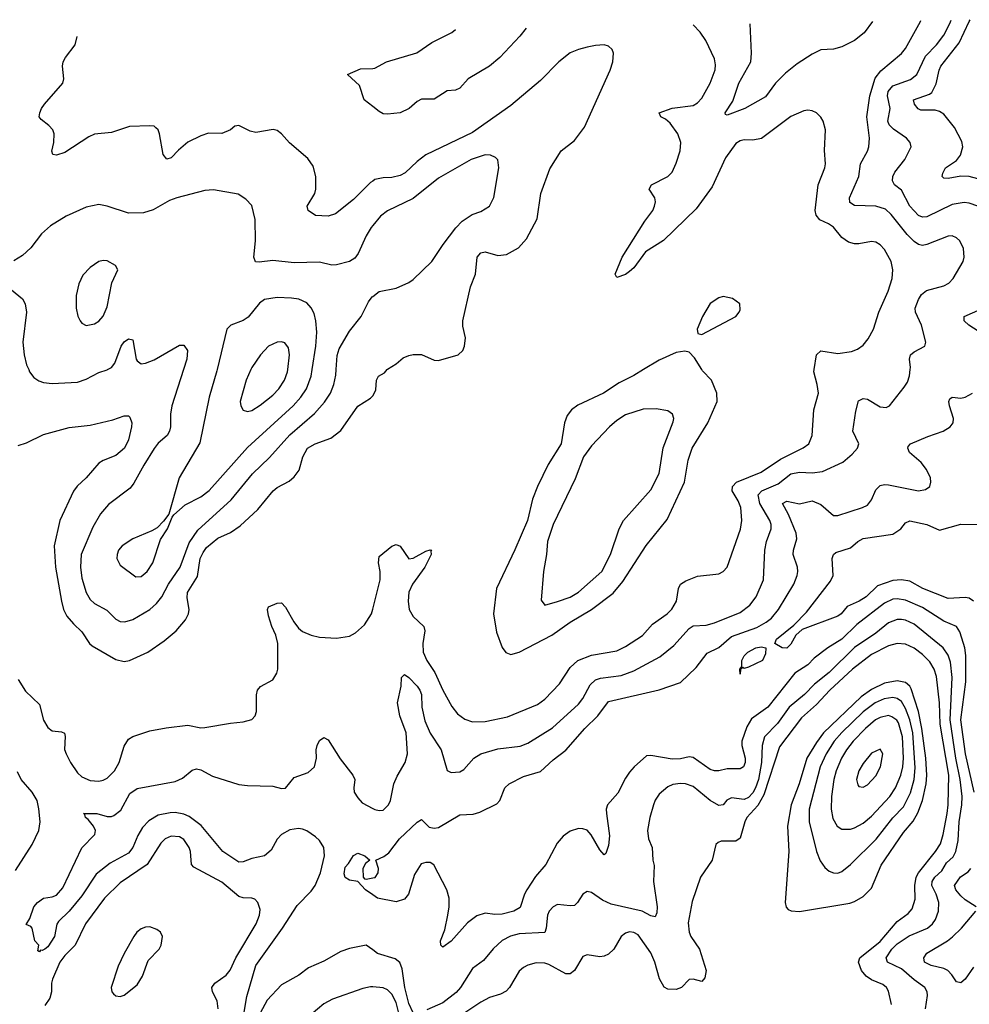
# Model space of a CAD drawing. Header units: inches. Extents: x 1649636 to 1815363, y 506543 to 641975.
# Tile 452 of 656: x 1738337 to 1742810, y 637011 to 641648. Entities that reach past the tile are written whole.
import ezdxf

# ---------------------------------------------------------------- set-up
doc = ezdxf.new("R2010")
doc.units = ezdxf.units.IN
doc.header["$MEASUREMENT"] = 0
for name, color, linetype in [('B7633', 7, 'Continuous'), ('B7634', 7, 'Continuous'), ('B7643', 7, 'Continuous'), ('B7644', 7, 'Continuous')]:
    doc.layers.add(name, color=color, linetype=linetype)

msp = doc.modelspace()

# ---------------------------------------------------------------- linework, layer by layer
at = {"layer": 'B7633', "color": 5}
for points, elevation in [([(1738379.8, 640000), (1738384.2, 639990), (1738403.5, 639963.5), (1738428.1, 639948.1), (1738450, 639939.6), (1738490, 639934.9), (1738610, 639941.3), (1738650, 639955.5), (1738710, 639986), (1738750, 639999.1), (1738751.6, 640000)], 740), ([(1739108.3, 640000), (1739053.7, 639830), (1739047.5, 639790), (1739048.4, 639730), (1739043.5, 639710), (1739031.3, 639690), (1738990, 639653.1), (1738971.2, 639628.8), (1738921.5, 639550), (1738875.2, 639464.8), (1738857.9, 639442.1), (1738755.4, 639364.6), (1738718.7, 639321.3), (1738681.2, 639258.8), (1738626.4, 639130), (1738623.9, 639070), (1738630, 639017.3), (1738651, 638950), (1738670, 638917.7), (1738690, 638899.3), (1738747.9, 638867.9), (1738790, 638824.7), (1738810, 638813.2), (1738832.2, 638812.2), (1738870, 638823.2), (1738950, 638871), (1738981.3, 638898.7), (1739007.5, 638930), (1739038.9, 638990), (1739093.1, 639070), (1739136.1, 639183.9), (1739176.4, 639243.6), (1739332.6, 639387.4), (1739433.3, 639510), (1739514.2, 639585.8), (1739610, 639693.6), (1739726.2, 639793.8), (1739773.1, 639846.9), (1739800.9, 639890), (1739816.3, 639930), (1739826.7, 639973.3), (1739828.5, 640000)], 740), ([(1739267.5, 640000), (1739266.1, 639993.9), (1739230.1, 639869.9), (1739185.4, 639654.6), (1739088.1, 639490), (1739039.9, 639320.1), (1739014.4, 639285.6), (1738984.4, 639255.6), (1738959.6, 639240.4), (1738870, 639202.6), (1738819.3, 639170), (1738803.1, 639150), (1738795.8, 639130), (1738794.9, 639110), (1738810, 639079.1), (1738884.1, 639024.1), (1738910, 639026.5), (1738937.2, 639050), (1738965, 639090), (1739000, 639200), (1739034, 639250), (1739054.9, 639305.1), (1739063.3, 639316.7), (1739116.4, 639363.6), (1739190, 639401.3), (1739230, 639430.9), (1739410, 639633.5), (1739624.7, 639830), (1739660.8, 639870), (1739688.7, 639910), (1739710.4, 639970), (1739715.2, 640000)], 760), ([(1739425.8, 640000), (1739404, 639950), (1739375.8, 639850), (1739379, 639830), (1739390, 639808.4), (1739410, 639802.3), (1739430, 639808.2), (1739470, 639832.3), (1739530, 639879.3), (1739558.6, 639910), (1739584.2, 639950), (1739598.7, 639990), (1739599.8, 640000)], 780), ([(1738330, 639643.2), (1738370, 639655.3), (1738450, 639694.3), (1738570, 639728.3), (1738670, 639738.2), (1738775.9, 639764.1), (1738830, 639783.1), (1738850, 639783), (1738856.7, 639776.7), (1738865.7, 639750), (1738863.6, 639730), (1738849.3, 639670), (1738830.2, 639630), (1738790, 639595.7), (1738730, 639572.8), (1738710, 639559.8), (1738651.1, 639490), (1738608.2, 639451.8), (1738590, 639428.3), (1738525.9, 639290), (1738499.1, 639170), (1738506.1, 639070), (1738533.9, 638910), (1738543.9, 638870), (1738559.2, 638839.3), (1738590, 638802.2), (1738630, 638765.2), (1738666.9, 638710), (1738679.2, 638699.2), (1738790, 638634.2), (1738830, 638625.4), (1738855.1, 638630), (1738940.5, 638670), (1739017.1, 638722.9), (1739075.1, 638770), (1739118.1, 638821.9), (1739132, 638850), (1739135.8, 638870), (1739125.6, 638925.6), (1739127.9, 638950), (1739174.6, 639025.4), (1739188.1, 639110), (1739201, 639139), (1739217.7, 639162.3), (1739270, 639206), (1739330, 639233.6), (1739375.2, 639264.8), (1739459.3, 639340.7), (1739531, 639429), (1739550, 639444.9), (1739605.9, 639474.1), (1739630, 639494.6), (1739654, 639526), (1739670.6, 639590), (1739693.1, 639630), (1739729.7, 639650), (1739802.5, 639677.5), (1739850, 639712.8), (1739930, 639827.6), (1739990, 639865.7), (1740000, 639875.9)], 720), ([(1738330, 638541), (1738365.4, 638485.4), (1738430, 638423.6), (1738448.9, 638348.9), (1738470, 638315.3), (1738490, 638299.5), (1738534.7, 638294.7), (1738548, 638288), (1738551.8, 638271.8), (1738548.9, 638211.1), (1738555.5, 638190), (1738576.2, 638150), (1738610, 638100.9), (1738630, 638081.8), (1738670, 638064.5), (1738710, 638061.8), (1738730, 638067.1), (1738750, 638076.5), (1738784, 638110), (1738805.1, 638150), (1738830, 638227.3), (1738850, 638259.1), (1738870, 638272.4), (1738950, 638298.7), (1739027.1, 638312.9), (1739130, 638325.8), (1739190, 638312.9), (1739210, 638313.8), (1739330, 638335.3), (1739390, 638341.1), (1739430, 638353), (1739447, 638370), (1739453, 638390), (1739452, 638468), (1739457.2, 638490), (1739472, 638508), (1739530, 638539.1), (1739548, 638570), (1739552.7, 638590), (1739552.9, 638710), (1739543.7, 638750), (1739525.4, 638790), (1739510, 638841.2), (1739505.1, 638870), (1739510, 638882.8), (1739550, 638900.4), (1739570, 638901.6), (1739590, 638881.6), (1739628.2, 638811.8), (1739650, 638783.2), (1739670, 638766.4), (1739710, 638750.2), (1739750, 638740.2), (1739830, 638736), (1739890, 638744.2), (1739918.8, 638761.2), (1739961.5, 638798.5), (1739994.4, 638850), (1740000, 638871.7)], 680), ([(1739380.4, 636890), (1739407, 637047), (1739450, 637193.1), (1739575.7, 637370), (1739643.9, 637476.1), (1739710, 637544.5), (1739728.3, 637570), (1739754.6, 637630), (1739773.5, 637710), (1739770.4, 637750), (1739750, 637781.7), (1739730, 637799.9), (1739690, 637828.1), (1739670, 637836.3), (1739650, 637839.1), (1739610, 637832.7), (1739570.3, 637810), (1739550, 637788), (1739522.4, 637737.6), (1739490, 637710.7), (1739430, 637697.3), (1739390, 637682.3), (1739370, 637681.1), (1739293.8, 637730), (1739192.3, 637852.3), (1739135.2, 637895.2), (1739110, 637906.4), (1739070, 637913.6), (1739046.7, 637913.3), (1738990, 637901), (1738945.4, 637874.6), (1738915.7, 637844.3), (1738893.4, 637806.6), (1738870, 637749.8), (1738850, 637722.9), (1738764.2, 637675.8), (1738696.9, 637623.1), (1738630, 637522.3), (1738570, 637449.8), (1738519.5, 637400.5), (1738511.8, 637388.2), (1738502, 637330), (1738470, 637282), (1738456.3, 637270), (1738443.7, 637263.7), (1738434.8, 637265.2), (1738430, 637258), (1738423.1, 637263.1), (1738428, 637290), (1738408.7, 637310), (1738395.3, 637370), (1738390, 637378), (1738367.3, 637387.3), (1738384.7, 637415.3), (1738404.2, 637470), (1738420.7, 637490), (1738450, 637510.2), (1738490, 637516.5), (1738510, 637525.3), (1738540.6, 637559.4), (1738630, 637748.4), (1738692, 637810), (1738694.2, 637830), (1738685.7, 637850), (1738660.6, 637880.6), (1738646.6, 637890), (1738644.7, 637904.7), (1738638, 637910), (1738701, 637910), (1738750, 637895.8), (1738770, 637895.4), (1738780, 637900), (1738814.3, 637925.7), (1738855.6, 638004.4), (1738890, 638027.5), (1739070, 638059.6), (1739104.8, 638075.2), (1739150, 638114.3), (1739170, 638120.3), (1739190, 638114.6), (1739245.2, 638085.2), (1739370, 638046.3), (1739410, 638041.4), (1739530, 638038.9), (1739570, 638026.5), (1739590, 638028.4), (1739630, 638078.9), (1739696.6, 638103.4), (1739726.3, 638130), (1739736, 638170), (1739734, 638210), (1739738, 638230), (1739750, 638253), (1739770, 638268), (1739790, 638256.3), (1739846.5, 638166.5), (1739907.2, 638090), (1739915.5, 638070), (1739910.4, 638030), (1739912.7, 638010), (1739930, 637983.8), (1739950, 637960.5), (1740000, 637933.4)], 660), ([(1738318.3, 637641.7), (1738396.7, 637763.3), (1738427.9, 637830), (1738434, 637870), (1738427.9, 637932.1), (1738419.1, 637970), (1738396.2, 638010), (1738344.4, 638070), (1738326.5, 638106.5)], 680), ([(1739272.3, 636990), (1739266.7, 637026.6), (1739245.3, 637070), (1739243.1, 637090), (1739256.8, 637110), (1739310, 637148.4), (1739327.9, 637172), (1739355.5, 637230), (1739450.7, 637390), (1739467.4, 637430), (1739470, 637458), (1739458.7, 637490), (1739445.3, 637505.3), (1739430.9, 637510.9), (1739390, 637511.6), (1739370, 637519.3), (1739290, 637586.6), (1739156.9, 637656.9), (1739146, 637670), (1739141.2, 637730), (1739135, 637750), (1739110, 637787.4), (1739090, 637799.1), (1739050, 637802.5), (1739022.2, 637790), (1739002.2, 637770), (1738938, 637670), (1738810, 637582.5), (1738737.3, 637510), (1738646.5, 637390), (1738598.3, 637290), (1738550, 637241.1), (1738525.9, 637210), (1738491.5, 637128.5), (1738487, 637110), (1738487.3, 637070), (1738479.9, 637040.1), (1738455.2, 637004.8)], 680), ([(1740000, 637525.7), (1739966, 637550), (1739930, 637589), (1739890, 637595.3), (1739870, 637608.7), (1739865.3, 637625.3), (1739870, 637656.3), (1739886.6, 637673.4), (1739910, 637712), (1739930, 637722.8), (1739962.8, 637710), (1739986, 637690), (1739966.7, 637673.3), (1739952.9, 637650), (1739955.5, 637610), (1739961.7, 637601.7), (1739970, 637599.5), (1740000, 637605.9)], 640), ([(1740000, 637266.7), (1739969.3, 637289.3), (1739890, 637273.7), (1739850, 637259.3), (1739770, 637214.2), (1739697.2, 637182.8), (1739652.4, 637147.6), (1739570, 637102.7), (1739503.2, 637030), (1739450, 636931.1)], 660), ([(1740000, 637092.9), (1739990, 637093.9), (1739954.3, 637085.7), (1739810, 637035.1), (1739770, 637013.8), (1739710, 636962.4)], 680)]:
    msp.add_lwpolyline(points, dxfattribs=dict(at, elevation=elevation))
at = {"layer": 'B7633', "color": 5, "elevation": 720}
msp.add_lwpolyline([(1738950, 637375.4), (1738930, 637374.5), (1738910, 637367), (1738889.6, 637350.4), (1738875.4, 637330), (1738829.2, 637250), (1738800.9, 637190), (1738768.4, 637090), (1738770.8, 637070), (1738779.9, 637059.9), (1738790, 637050.8), (1738810, 637047.7), (1738830, 637053.4), (1738890, 637103.1), (1738916.4, 637143.6), (1738942.2, 637217.8), (1738994.7, 637270), (1739003.9, 637290), (1739009.7, 637330), (1739001.3, 637350), (1738983.1, 637363.1)], close=True, dxfattribs=at)
at = {"layer": 'B7634', "color": 5}
for points, elevation in [([(1740000, 640888.4), (1739990, 640882), (1739910, 640801.1), (1739825.4, 640734.6), (1739790, 640723.1), (1739730, 640726), (1739695.4, 640750), (1739691.1, 640770), (1739727.8, 640830), (1739731.6, 640850), (1739732.7, 640910), (1739718.9, 640958.9), (1739694.6, 640994.5), (1739607.9, 641067.9), (1739570, 641111.1), (1739550, 641127.1), (1739531.8, 641131.8), (1739450, 641116.8), (1739423, 641123), (1739370, 641149.6), (1739350, 641147), (1739330, 641129.6), (1739290, 641112.8), (1739226.8, 641113.2), (1739190, 641102), (1739129.2, 641070.8), (1739085.6, 641034.4), (1739050, 640996.9), (1739030, 640992), (1739012.9, 641012.9), (1738996.5, 641110), (1738989, 641129), (1738979, 641139), (1738970, 641146), (1738950, 641148.8), (1738854.4, 641145.6), (1738770, 641116.3), (1738690, 641108.7), (1738662.8, 641097.2), (1738550, 641022.6), (1738510, 641009.6), (1738494, 641014), (1738489.4, 641029.4), (1738498.7, 641070), (1738499.6, 641110), (1738493.6, 641130), (1738475.1, 641150), (1738437.7, 641177.7), (1738429.2, 641190), (1738432, 641210), (1738439.3, 641230), (1738454.5, 641250), (1738541.1, 641350), (1738546, 641370), (1738538.7, 641430), (1738542.4, 641450), (1738552.4, 641470), (1738599.2, 641530), (1738607.5, 641569.1)], 720), ([(1740000, 641238.7), (1739959.7, 641270), (1739938.5, 641338.5), (1739882, 641390), (1739942.6, 641417.4), (1740000, 641419.1)], 680), ([(1740000, 640678.8), (1739992.4, 640670), (1739969.2, 640630), (1739932.2, 640547.8), (1739915.6, 640524.4), (1739890.2, 640509.8), (1739830, 640494), (1739807.2, 640492.8), (1739750, 640505.8), (1739630, 640502.9), (1739530, 640514.6), (1739465.6, 640505.6), (1739447.8, 640507.8), (1739439.7, 640530), (1739447.3, 640607.3), (1739447.1, 640707.1), (1739430, 640773.2), (1739403, 640803), (1739366.6, 640826.6), (1739250, 640846.2), (1739210, 640843.5), (1739077.3, 640810), (1739043.1, 640796.9), (1738966.6, 640753.4), (1738921, 640739), (1738850, 640736.4), (1738750, 640769.7), (1738710, 640777.6), (1738650, 640765.1), (1738556.9, 640723.1), (1738482.4, 640677.6), (1738440.2, 640639.8), (1738390, 640574.5), (1738350, 640538), (1738310, 640513.2)], 740), ([(1738281, 640390), (1738350, 640333.4), (1738362.6, 640310), (1738368.9, 640270), (1738351.4, 640130), (1738358, 640070), (1738370, 640022.8), (1738379.8, 640000)], 740), ([(1739715.2, 640000), (1739732.5, 640110), (1739736.2, 640176.2), (1739732.2, 640230), (1739723.7, 640263.7), (1739710, 640291.5), (1739690, 640314.7), (1739652, 640332), (1739617, 640337), (1739550, 640339.4), (1739490, 640330.7), (1739466.2, 640313.8), (1739413.6, 640246.4), (1739390, 640232), (1739332.2, 640210), (1739313.6, 640190), (1739267.5, 640000)], 760), ([(1739828.5, 640000), (1739832.9, 640067), (1739842.4, 640097.6), (1739890, 640181.3), (1739945.1, 640250), (1739980.8, 640319.2), (1739997.8, 640342.2), (1740000, 640344)], 740), ([(1738751.6, 640000), (1738770, 640010.3), (1738785.6, 640030), (1738814.5, 640110), (1738830, 640131.7), (1738850, 640144.9), (1738870, 640140.7), (1738886, 640050), (1738890, 640041.6), (1738910, 640027.9), (1738930, 640030.3), (1738970, 640046.4), (1739090, 640116), (1739110, 640115.8), (1739127.4, 640090), (1739124.3, 640050), (1739108.3, 640000)], 740), ([(1739599.8, 640000), (1739607.6, 640070), (1739602.9, 640102.9), (1739585.6, 640125.6), (1739570, 640131.3), (1739550, 640129.7), (1739510, 640111.1), (1739471.6, 640070), (1739430, 640009.6), (1739425.8, 640000)], 780)]:
    msp.add_lwpolyline(points, dxfattribs=dict(at, elevation=elevation))
at = {"layer": 'B7634', "color": 5, "elevation": 760}
msp.add_lwpolyline([(1738730, 640514.7), (1738710, 640509.6), (1738670, 640480.7), (1738635.3, 640444.7), (1738615.9, 640404.1), (1738604, 640350), (1738603.1, 640290), (1738611.7, 640251.7), (1738621.6, 640230), (1738630, 640219.1), (1738650, 640208.7), (1738690, 640216.5), (1738710, 640228.9), (1738730, 640252.2), (1738750, 640295.5), (1738771.8, 640408.2), (1738799.3, 640470), (1738789.3, 640490), (1738750, 640513)], close=True, dxfattribs=at)
at = {"layer": 'B7643', "color": 5}
for points, elevation in [([(1740000, 639875.9), (1740002, 639878), (1740014.5, 639905.5), (1740018.3, 639950), (1740026.6, 639970), (1740054.8, 639985.2), (1740067.4, 640000)], 720), ([(1740000, 638871.7), (1740035.9, 639010), (1740035.8, 639050), (1740026.6, 639090), (1740030, 639120.7), (1740090, 639168.4), (1740110, 639176.4), (1740130, 639168), (1740170, 639108.8), (1740190, 639112), (1740250, 639145.3), (1740270, 639151.7), (1740278, 639150), (1740274.4, 639145.6), (1740276, 639130), (1740245.4, 639070), (1740188, 638990), (1740170, 638951.5), (1740166.7, 638910), (1740172.2, 638870), (1740190, 638836.8), (1740241.2, 638790), (1740245.5, 638770), (1740235.5, 638710), (1740237.7, 638670), (1740254.8, 638630), (1740293.1, 638573.1), (1740330.6, 638490.6), (1740372.7, 638412.7), (1740399, 638379), (1740434.1, 638354.1), (1740470, 638341.6), (1740530, 638342.4), (1740635.3, 638364.7), (1740776.7, 638423.3), (1740810, 638448.5), (1740879.9, 638520.1), (1740930, 638597.1), (1740966.2, 638630), (1741030, 638654.6), (1741150, 638675.8), (1741190, 638696.3), (1741270, 638748.5), (1741318.6, 638801.4), (1741386.4, 638850), (1741408.3, 638871.7), (1741430.6, 638910), (1741439.8, 638970), (1741450, 638990.2), (1741474.8, 639005.2), (1741530, 639027.6), (1741630, 639039), (1741650.8, 639049.2), (1741669.8, 639070.2), (1741732, 639248.1), (1741738.6, 639290), (1741733.9, 639350), (1741721.8, 639381.8), (1741692.7, 639430), (1741694, 639450), (1741713.7, 639470), (1741830, 639516.6), (1741920.9, 639579.1), (1742027.8, 639632.2), (1742054.7, 639650), (1742070.6, 639689.4), (1742078, 639810), (1742099.3, 639890), (1742094.2, 639930), (1742077.4, 639990), (1742079.1, 640000)], 680), ([(1740000, 637933.4), (1740010, 637928), (1740030, 637923), (1740050, 637926), (1740074, 637950), (1740084.2, 637970), (1740099.8, 638050), (1740115, 638085), (1740153.3, 638150), (1740164.3, 638190), (1740157.1, 638290), (1740127.1, 638370), (1740117.2, 638430), (1740133.6, 638510), (1740136, 638550), (1740150, 638564), (1740170, 638550.4), (1740210, 638508.7), (1740221.8, 638490), (1740229.2, 638470), (1740231.5, 638410), (1740245.8, 638345.8), (1740270, 638287.4), (1740322.2, 638210), (1740350, 638111.3), (1740370, 638102), (1740410, 638105.5), (1740430, 638116.3), (1740476.3, 638170), (1740509.3, 638190.7), (1740590, 638214.2), (1740694.1, 638225.9), (1740730, 638241.5), (1740847.4, 638312.6), (1740970, 638424.2), (1740990, 638451.5), (1741023.8, 638516.2), (1741050, 638539), (1741073.2, 638546.8), (1741170, 638560.1), (1741230, 638581.2), (1741352.8, 638647.2), (1741419, 638701), (1741490, 638780.6), (1741510, 638792.7), (1741570, 638796.1), (1741610, 638806.8), (1741730, 638856.8), (1741777, 638890), (1741806.1, 638930), (1741841.2, 639010), (1741846.2, 639150), (1741854.9, 639190), (1741877.2, 639250), (1741876.7, 639270), (1741869.9, 639290), (1741822.7, 639370), (1741816.1, 639410), (1741832.4, 639430), (1741910, 639461.6), (1741970, 639509.1), (1742010, 639517.6), (1742070, 639513.3), (1742119.3, 639520.7), (1742215, 639565), (1742258.7, 639601.3), (1742283, 639630), (1742289.7, 639650), (1742261.5, 639710), (1742275.2, 639804.8), (1742287.4, 639852.6), (1742310, 639864.4), (1742330, 639860.2), (1742390, 639824.6), (1742418, 639822), (1742434.5, 639830), (1742502.5, 639917.5), (1742518.2, 639941.8), (1742528.7, 639971.3), (1742531.9, 640000)], 660), ([(1741276.1, 640000), (1741230, 639971.9), (1741161.4, 639938.6), (1741086.7, 639890), (1740966.8, 639833.2), (1740935.8, 639810), (1740916.5, 639783.5), (1740903.1, 639750), (1740886.9, 639650), (1740826.8, 639553.2), (1740776.6, 639450), (1740753.4, 639390), (1740728.6, 639290), (1740670, 639151.3), (1740582.6, 638970), (1740569.3, 638850), (1740583.8, 638763.8), (1740610, 638691), (1740627.1, 638667.1), (1740650, 638658), (1740690, 638668.8), (1740844.5, 638750), (1740929.9, 638810.1), (1741030, 638870.1), (1741132.1, 638947.9), (1741177.4, 639002.6), (1741288.2, 639171.8), (1741386.4, 639293.6), (1741467.9, 639470), (1741486.2, 639573.8), (1741504.2, 639630), (1741577.8, 639750), (1741621.7, 639850), (1741620.4, 639890), (1741595.3, 639950), (1741554, 639994), (1741550.3, 640000)], 720), ([(1740000, 637605.9), (1740011.6, 637608.4), (1740026.2, 637630), (1740027.2, 637650), (1740014, 637690), (1740052.7, 637707.3), (1740076.5, 637723.5), (1740125.8, 637790), (1740210, 637868.8), (1740230, 637881.6), (1740265.8, 637845.8), (1740290, 637839.8), (1740310, 637843.2), (1740410, 637902.6), (1740473.5, 637906.5), (1740504.1, 637915.9), (1740584.4, 637955.6), (1740599.5, 637970), (1740622.6, 638030), (1740642.4, 638050), (1740710, 638083.5), (1740790, 638107.1), (1740850, 638163), (1740910, 638208.1), (1740999.6, 638310), (1741060.5, 638370), (1741110, 638437.2), (1741350, 638491.2), (1741450, 638526.6), (1741523.3, 638596.7), (1741574.9, 638665.1), (1741630, 638691.4), (1741690, 638743), (1741810, 638785.2), (1741854, 638810), (1741878.6, 638830), (1741911.9, 638870), (1741982.9, 638990), (1741999.4, 639030), (1742002.9, 639050), (1742000.7, 639070), (1741980.6, 639130), (1741981.4, 639150), (1741997.6, 639202.4), (1741993.9, 639230), (1741958.4, 639318.4), (1741930, 639370.3), (1741950, 639380.2), (1742010, 639367.7), (1742070, 639382.4), (1742110, 639364.2), (1742170, 639313.8), (1742190, 639312.3), (1742307, 639350), (1742330, 639362.4), (1742350, 639386.4), (1742370, 639433.4), (1742390, 639455), (1742410, 639459.8), (1742430, 639457.8), (1742570, 639429), (1742604, 639436), (1742623.7, 639450), (1742629.6, 639470), (1742626.9, 639490), (1742608.5, 639530), (1742583.2, 639563.2), (1742528.6, 639610), (1742520.5, 639630), (1742522.7, 639637.3), (1742532.7, 639650), (1742614.3, 639685.7), (1742687, 639710), (1742719.6, 639730), (1742733.7, 639750), (1742735, 639770), (1742717, 639830), (1742714, 639850), (1742717.7, 639862.3), (1742729.1, 639870.9), (1742770, 639865.5), (1742791.2, 639870), (1742824.4, 639890)], 640), ([(1742830.4, 638910), (1742810, 638924.3), (1742790, 638927.6), (1742710, 638921.9), (1742590.9, 638970), (1742530, 639003.1), (1742490, 639010.4), (1742450, 639007.3), (1742377.6, 638982.4), (1742323.9, 638930), (1742291.7, 638910), (1742235.4, 638884.6), (1742206.2, 638850), (1742190, 638839.2), (1742023.1, 638776.9), (1741992.4, 638750), (1741970, 638707.8), (1741950, 638688.5), (1741929.2, 638690), (1741894.5, 638710), (1741902.6, 638730), (1741983.3, 638796.7), (1742042.9, 638857.1), (1742156.8, 639003.2), (1742168.8, 639031.2), (1742164.4, 639110), (1742171, 639129), (1742181.6, 639138.4), (1742250, 639160.3), (1742284.2, 639190), (1742310, 639204.7), (1742450, 639225.4), (1742486.9, 639250), (1742510, 639279.1), (1742530, 639287.8), (1742610.6, 639270.6), (1742670, 639244.7), (1742770, 639272.3), (1742852.7, 639270)], 620), ([(1742832.3, 638010), (1742791.4, 638190), (1742770.7, 638350), (1742793.4, 638530), (1742793.1, 638653.1), (1742788.4, 638690), (1742775.1, 638735.1), (1742765.1, 638765.1), (1742749.9, 638789.9), (1742690, 638816.1), (1742590, 638880.4), (1742510, 638914), (1742470, 638920.3), (1742450, 638918.3), (1742410, 638900.8), (1742280.8, 638799.2), (1742210, 638730.9), (1742144.1, 638690), (1742079.3, 638640.7), (1742050, 638609), (1741988.8, 638571.2), (1741860.8, 638410), (1741784.7, 638355.3), (1741762.2, 638317.8), (1741738.8, 638250), (1741738.8, 638230), (1741754.2, 638170), (1741754.5, 638150), (1741746.7, 638130), (1741730, 638119.8), (1741670, 638120.2), (1741630, 638109.9), (1741610, 638109.9), (1741590, 638116.8), (1741510, 638173.9), (1741490, 638177.2), (1741450, 638167.3), (1741410, 638164.9), (1741310, 638183.4), (1741290, 638180.6), (1741231.9, 638130), (1741210, 638104.4), (1741190, 638076.4), (1741154.7, 638005.3), (1741105.4, 637950), (1741100.1, 637930), (1741101.3, 637910), (1741115, 637804.9), (1741110, 637759), (1741098.6, 637721.4), (1741090, 637714.5), (1741070, 637738), (1741029.4, 637809.4), (1741010.5, 637830.5), (1740990, 637837.8), (1740970, 637838.4), (1740930, 637826.3), (1740897.5, 637802.5), (1740868.8, 637770), (1740815.1, 637670), (1740766.8, 637613.2), (1740726, 637550), (1740714.8, 637530), (1740693.9, 637466.1), (1740664.2, 637450), (1740610, 637435.9), (1740574.5, 637434.5), (1740530, 637440.2), (1740490, 637428.2), (1740445.9, 637394.1), (1740370, 637308.4), (1740330, 637279.3), (1740320.9, 637290), (1740319.7, 637310), (1740339.1, 637360.9), (1740353.5, 637430), (1740359.8, 637470), (1740359.8, 637510), (1740349.8, 637550), (1740288.3, 637668.3), (1740270, 637678.8), (1740250, 637679.3), (1740228.1, 637671.9), (1740197.5, 637622.5), (1740168.8, 637530), (1740150, 637506), (1740110, 637492.8), (1740022, 637510), (1740000, 637525.7)], 640), ([(1742603.7, 636990), (1742612.7, 637052.7), (1742611.4, 637070), (1742600.8, 637090), (1742550, 637125.7), (1742490, 637177.3), (1742424.8, 637210), (1742419.2, 637230), (1742445, 637270), (1742470, 637295.5), (1742526.3, 637333.7), (1742612.8, 637370), (1742636.8, 637390), (1742651.4, 637410), (1742665, 637450), (1742666, 637490), (1742654.2, 637530), (1742634.3, 637570), (1742634.4, 637590), (1742647.4, 637610), (1742680.5, 637639.5), (1742703.3, 637676.7), (1742734.3, 637705.7), (1742747.2, 637730), (1742758.2, 637781.8), (1742762.9, 637870), (1742774.8, 637950), (1742775.9, 637990), (1742766.7, 638070), (1742746.1, 638170), (1742719.6, 638350), (1742729.6, 638550), (1742721.6, 638621.5), (1742710, 638654.6), (1742687.2, 638690), (1742550, 638801.3), (1742510, 638819.9), (1742490, 638823.4), (1742470, 638822.7), (1742430, 638808.1), (1742370, 638759.2), (1742270, 638691.3), (1742150, 638573.2), (1742081.3, 638518.7), (1742033.2, 638470), (1741961.3, 638410), (1741906.3, 638333.7), (1741845.6, 638270), (1741834.2, 638230), (1741831.2, 638150), (1741817.2, 638070), (1741803.3, 638030), (1741790, 638006.4), (1741770, 637984.3), (1741750, 637975.4), (1741690, 637983.2), (1741668.4, 637971.6), (1741650, 637951.1), (1741630, 637947.7), (1741588.7, 637970), (1741510, 638037), (1741472.7, 638050), (1741450, 638051.4), (1741414.2, 638045.8), (1741390, 638035.6), (1741350, 638001.3), (1741330, 637971.8), (1741322.4, 637950), (1741304.7, 637890), (1741294.9, 637830), (1741298.3, 637790), (1741316, 637750), (1741319, 637690), (1741325, 637664.9), (1741322, 637590), (1741339.8, 637470), (1741338, 637442), (1741330, 637423), (1741310, 637426.8), (1741269.5, 637449.5), (1741122.9, 637482.9), (1741082, 637502), (1741030, 637538), (1741010, 637542.9), (1740990, 637529.5), (1740964.2, 637490), (1740950, 637476.9), (1740930, 637474.6), (1740870, 637481.7), (1740849.3, 637470.7), (1740831, 637449), (1740822.6, 637430), (1740817.7, 637370), (1740810.7, 637349.3), (1740690, 637343), (1740648.4, 637331.6), (1740610, 637310.7), (1740568, 637272), (1740522.4, 637217.6), (1740470, 637179.2), (1740414.2, 637090), (1740393.6, 637066.4), (1740330, 637017.9), (1740255.2, 636984.8)], 660), ([(1742444.2, 637010), (1742430, 637072), (1742420.4, 637090), (1742403.4, 637103.4), (1742350, 637125.8), (1742323.7, 637143.7), (1742302, 637170), (1742287.7, 637210), (1742294.7, 637230), (1742390, 637306.2), (1742470, 637401), (1742522.2, 637437.8), (1742540.2, 637459.8), (1742554.4, 637505.6), (1742553.4, 637570), (1742560.1, 637610), (1742570.4, 637630), (1742651.3, 637730), (1742673.9, 637766.1), (1742686.8, 637810), (1742705.3, 637910), (1742710.6, 637950), (1742713, 638090), (1742673.5, 638330), (1742669.1, 638430), (1742655, 638555), (1742644.7, 638590), (1742624.1, 638624.1), (1742590, 638658.8), (1742550, 638688.9), (1742510, 638707.8), (1742470, 638710.4), (1742430, 638699.4), (1742350, 638659), (1742259.4, 638590), (1742153.5, 638490), (1742090, 638422.5), (1742019.7, 638360.3), (1741915.7, 638224.3), (1741842.7, 637997.3), (1741813.4, 637946.6), (1741762.5, 637890), (1741752.3, 637870), (1741730, 637792.6), (1741710, 637778.9), (1741641.4, 637778.6), (1741626.6, 637773.4), (1741616.7, 637763.3), (1741599, 637690), (1741544, 637610), (1741504.8, 637495.2), (1741486.1, 637393.9), (1741490.2, 637350), (1741497.8, 637330), (1741538.9, 637270), (1741570, 637170.6), (1741564.2, 637135.8), (1741550, 637118.4), (1741510, 637129.6), (1741490, 637127), (1741454.4, 637090), (1741430, 637081), (1741390, 637082.7), (1741372.2, 637092.2), (1741350.4, 637130.4), (1741328.6, 637208.6), (1741310, 637253.6), (1741250, 637338.2), (1741230, 637349.7), (1741210, 637351.8), (1741190, 637346), (1741170.4, 637330), (1741136, 637270), (1741110, 637247.7), (1741090, 637238.2), (1741070, 637235.1), (1741010, 637243.5), (1740990, 637235.6), (1740951.2, 637170), (1740930, 637155.1), (1740910, 637154.4), (1740830, 637198.9), (1740810, 637205.3), (1740770, 637206), (1740730, 637195.5), (1740710, 637184.7), (1740690, 637166.3), (1740645, 637090), (1740628, 637072), (1740602, 637058), (1740550, 637043.2), (1740510, 637021.5), (1740430, 636968.2)], 680), ([(1742842.9, 637470), (1742790, 637502.9), (1742770, 637522), (1742746.1, 637550), (1742740.9, 637570), (1742769.2, 637610.8), (1742805.2, 637634.8), (1742818, 637650)], 640), ([(1742830, 637185.4), (1742790, 637129.8), (1742770, 637112.4), (1742750, 637116.3), (1742728.2, 637150), (1742708.6, 637170), (1742690, 637179.9), (1742630, 637194.2), (1742599.1, 637210), (1742596, 637230), (1742610, 637251.1), (1742708, 637310), (1742731.4, 637328.6), (1742772.9, 637370), (1742841.3, 637450)], 640), ([(1740190, 636970.9), (1740170, 637014.6), (1740151, 637090), (1740138.2, 637178.2), (1740127.2, 637207.2), (1740105.8, 637225.8), (1740022.7, 637250), (1740000, 637266.7)], 660), ([(1740127.1, 636950), (1740110, 637019.8), (1740090, 637058.7), (1740070, 637078.4), (1740050, 637087.8), (1740000, 637092.9)], 680)]:
    msp.add_lwpolyline(points, dxfattribs=dict(at, elevation=elevation))
for points, elevation in [([(1741335.6, 639815.6), (1741273.4, 639813.4), (1741190, 639786.6), (1741150, 639760.7), (1741115.5, 639730), (1741030, 639641.4), (1740993.2, 639590), (1740954.2, 639485.8), (1740849.4, 639270), (1740823.9, 639190), (1740819.2, 639130), (1740803.9, 639050), (1740794.2, 638914.2), (1740810, 638890.6), (1740870, 638907.6), (1740930, 638927.9), (1740970, 638951.4), (1741078.9, 639050), (1741119.8, 639130), (1741160.7, 639250), (1741181.8, 639290), (1741310, 639433.7), (1741348.5, 639511.5), (1741368.2, 639631.8), (1741414.5, 639754.5), (1741417.6, 639770), (1741412.6, 639790), (1741390, 639806.3)], 740), ([(1741750, 638593.2), (1741743.6, 638596.4), (1741732, 638588), (1741730, 638566), (1741729.1, 638589.1), (1741738, 638602), (1741739.1, 638630), (1741750, 638652.6), (1741767.4, 638670), (1741804.5, 638690), (1741830, 638695), (1741851, 638690), (1741850, 638662), (1741836.4, 638630), (1741770, 638599.5)], 620), ([(1742470, 638534.2), (1742410, 638522.7), (1742350, 638493.6), (1742300.6, 638459.4), (1742124, 638290), (1742090, 638244.6), (1742045.5, 638170), (1742008.2, 638050), (1741970.5, 637950), (1741953.1, 637850), (1741960.7, 637730), (1741942, 637490), (1741947.8, 637467.7), (1741957.6, 637457.6), (1741970.4, 637450.4), (1742010, 637448.7), (1742246.8, 637486.8), (1742270, 637495.2), (1742310, 637519), (1742350, 637558.6), (1742394.3, 637665.7), (1742499.6, 637820.4), (1742545.8, 637874.2), (1742567.5, 637912.5), (1742589.4, 637970.6), (1742607.2, 638050), (1742609.4, 638090.6), (1742604.5, 638170), (1742587, 638310), (1742571.2, 638390), (1742536.7, 638496.7), (1742529.7, 638509.7), (1742510, 638525.8)], 720), ([(1742450, 638455.9), (1742408.4, 638450), (1742366.5, 638430), (1742310, 638388.6), (1742209.2, 638290.8), (1742174.2, 638250), (1742135.6, 638190), (1742106.9, 638130), (1742056.1, 637930), (1742055.7, 637870), (1742090.1, 637730.1), (1742107.1, 637687.1), (1742130, 637654.9), (1742150, 637638.5), (1742170, 637629.3), (1742190, 637628.6), (1742210, 637636.9), (1742250, 637669.3), (1742371.7, 637788.3), (1742450, 637889.5), (1742499.7, 637940.3), (1742532.8, 638007.2), (1742549.7, 638070.3), (1742555.8, 638124.2), (1742544.2, 638290), (1742530.6, 638350.6), (1742510, 638403.7), (1742490, 638436.9), (1742470, 638451.7)], 740), ([(1742430, 638370.4), (1742390, 638362.2), (1742368.3, 638350), (1742321.7, 638310), (1742263.3, 638250), (1742232.1, 638210), (1742208.8, 638170), (1742182.9, 638110), (1742172.2, 638070), (1742161.5, 637990), (1742160.1, 637930), (1742166.5, 637886.5), (1742187.9, 637850), (1742210, 637836.1), (1742250, 637835.9), (1742270, 637841.5), (1742310, 637864.6), (1742350, 637897.4), (1742435, 637990), (1742462.5, 638030), (1742487.5, 638090), (1742497.3, 638130), (1742500.6, 638170), (1742495.4, 638270), (1742476.3, 638336.3), (1742468.7, 638348.7), (1742445.5, 638365.5)], 760), ([(1742390, 638213.3), (1742350, 638193.3), (1742310, 638145.4), (1742289.4, 638110), (1742278.6, 638070), (1742284.2, 638044.2), (1742290, 638036.4), (1742310, 638033.1), (1742330, 638044), (1742370, 638087.6), (1742392.3, 638130), (1742403.5, 638190)], 780)]:
    msp.add_lwpolyline(points, close=True, dxfattribs=dict(at, elevation=elevation))
at = {"layer": 'B7644', "color": 5}
for points, elevation in [([(1742354.1, 641639.6), (1742314.1, 641585.9), (1742268.9, 641550), (1742210, 641520.6), (1742170, 641509.8), (1742110, 641505.6), (1742070, 641486.6), (1741999.4, 641440.6), (1741943.8, 641396.2), (1741896.5, 641350), (1741850, 641285.6), (1741753.4, 641230), (1741670, 641198.4), (1741662.3, 641202.3), (1741659.6, 641210), (1741696, 641264), (1741724, 641350), (1741780.8, 641450), (1741784.5, 641490), (1741777.2, 641628.7)], 660), ([(1742531.9, 640000), (1742532.9, 640010), (1742528.7, 640050), (1742533.3, 640070), (1742550, 640084.2), (1742600.9, 640110), (1742606, 640130), (1742585.3, 640210), (1742556.1, 640270), (1742555.5, 640290), (1742570.7, 640330), (1742585.4, 640354.6), (1742607.9, 640372.1), (1742690, 640394.9), (1742713.2, 640406.8), (1742733.3, 640430), (1742781.1, 640510), (1742786.6, 640530), (1742782.6, 640570), (1742766, 640606), (1742750, 640621.1), (1742730, 640629.7), (1742710, 640628.8), (1742610, 640588.8), (1742590, 640584.8), (1742570, 640589.8), (1742550, 640603.1), (1742516.7, 640636.7), (1742442.6, 640730), (1742415.7, 640755.7), (1742369.5, 640770.5), (1742270, 640773.8), (1742247.7, 640787.7), (1742245.5, 640810), (1742289.8, 640910), (1742297.1, 640970), (1742330.5, 641029.5), (1742337.3, 641050), (1742340.5, 641090), (1742328.1, 641190), (1742340.8, 641290), (1742367.2, 641372.8), (1742393.3, 641406.7), (1742490, 641489.1), (1742510, 641512.8), (1742579.8, 641640.2), (1742582.2, 641643.9)], 660), ([(1742849.7, 640770), (1742810, 640784.3), (1742786.6, 640786.6), (1742730, 640778.1), (1742610, 640719.6), (1742590, 640718.3), (1742570, 640726.5), (1742530.6, 640770), (1742490, 640845.3), (1742457.7, 640870), (1742448.5, 640888.5), (1742449.8, 640910), (1742458.9, 640930), (1742506.6, 640990), (1742535.6, 641050), (1742532, 641070), (1742514.7, 641090), (1742452.9, 641132.9), (1742433, 641153), (1742426.9, 641170), (1742436.9, 641230), (1742425, 641290), (1742427.2, 641310), (1742450, 641336.2), (1742533.5, 641366.5), (1742562.7, 641390), (1742603.3, 641476.7), (1742655.7, 641530), (1742690, 641575.6), (1742718.9, 641630), (1742724.1, 641646.5)], 640), ([(1742850, 640899.4), (1742810, 640909.8), (1742770, 640910.8), (1742710, 640899.8), (1742690, 640902.2), (1742682.7, 640910), (1742684.8, 640924.8), (1742698.4, 640950), (1742750, 640985.8), (1742769.1, 641010.9), (1742778.9, 641050), (1742775.1, 641075.1), (1742740.8, 641140.8), (1742690, 641203.4), (1742670, 641216.3), (1742650, 641221.6), (1742581.7, 641221.7), (1742568.6, 641228.6), (1742552.3, 641250), (1742547.7, 641270), (1742623, 641297), (1742634.1, 641305.9), (1742653.7, 641346.3), (1742667.5, 641410), (1742675.9, 641430), (1742761.5, 641538.5), (1742810, 641639.7), (1742814.8, 641648.2)], 620), ([(1740723.2, 641608.9), (1740692.3, 641570), (1740599.2, 641470), (1740550, 641428.8), (1740450.1, 641369.9), (1740410, 641325.1), (1740390, 641315.8), (1740350, 641313.5), (1740290, 641273.3), (1740230, 641273.7), (1740210, 641263.5), (1740172.4, 641230), (1740130, 641209.2), (1740070, 641202.8), (1740050, 641205.1), (1740030, 641215.4), (1740000, 641238.7)], 680), ([(1740000, 641419.1), (1740010, 641419.3), (1740065.2, 641450), (1740208.3, 641491.7), (1740278.6, 641541.4), (1740372.2, 641587.8), (1740390.2, 641602.7)], 680), ([(1742079.1, 640000), (1742090.8, 640069.2), (1742110, 640088.7), (1742190, 640075.5), (1742254.6, 640085.4), (1742284.1, 640095.9), (1742310, 640115.8), (1742334.2, 640145.8), (1742359.3, 640190), (1742384.5, 640270), (1742428.4, 640370), (1742446, 640430), (1742449.8, 640470), (1742441.4, 640510), (1742410, 640566.2), (1742390, 640587.9), (1742370, 640600.3), (1742350, 640603.1), (1742290, 640591.8), (1742270, 640591.8), (1742240.7, 640600.7), (1742210, 640623.1), (1742170, 640670.7), (1742147.4, 640687.4), (1742106.2, 640706.2), (1742088.1, 640728.1), (1742084.6, 640750), (1742098.6, 640870), (1742129.8, 640950), (1742133, 640970), (1742128, 641032), (1742132.4, 641130), (1742121.3, 641170), (1742110, 641189.4), (1742090, 641209.6), (1742070, 641218.7), (1742050, 641222.4), (1742030, 641218.9), (1741970, 641192), (1741831.2, 641088.8), (1741790, 641080.2), (1741750, 641082.9), (1741730, 641078.2), (1741710, 641065), (1741661.8, 640998.2), (1741598.3, 640861.7), (1741523, 640757), (1741370, 640609), (1741285.4, 640554.6), (1741230, 640479.2), (1741210, 640461.5), (1741190, 640447.6), (1741150, 640434), (1741142, 640450), (1741174.5, 640530), (1741281.1, 640698.9), (1741319.3, 640750), (1741327.6, 640770), (1741332, 640790), (1741328.3, 640810), (1741302, 640850), (1741312.8, 640870), (1741389.7, 640910), (1741409.8, 640930), (1741430, 640972.4), (1741448.4, 641030), (1741451, 641070), (1741436.5, 641110), (1741401.2, 641161.2), (1741379.6, 641179.5), (1741357, 641190), (1741348.6, 641210), (1741410, 641231.1), (1741510, 641244), (1741530, 641256.5), (1741550, 641278.7), (1741589.8, 641350), (1741612.6, 641412.6), (1741614.9, 641434.9), (1741610, 641464), (1741569.7, 641550), (1741543.1, 641590), (1741509.9, 641623.7)], 680), ([(1740067.4, 640000), (1740070, 640003), (1740110, 640027.7), (1740144, 640056), (1740170, 640066.7), (1740190, 640071.8), (1740230, 640071.8), (1740290, 640044.4), (1740310, 640042.4), (1740402, 640070), (1740425.2, 640090), (1740432.7, 640110), (1740437, 640150), (1740425.1, 640205.1), (1740424.7, 640230), (1740461.3, 640390), (1740484, 640450), (1740492.8, 640530), (1740509.6, 640550), (1740530, 640554.7), (1740590, 640537.3), (1740630, 640542), (1740687, 640573), (1740724.6, 640615.4), (1740774, 640710), (1740792.2, 640830), (1740834.1, 640945.9), (1740888.4, 641030), (1740950, 641079.6), (1740998.3, 641141.7), (1741118.7, 641410), (1741131, 641450), (1741134.3, 641490), (1741127.2, 641507.2), (1741110, 641524.2), (1741090, 641529.7), (1741050, 641527.1), (1741010, 641518.3), (1740970, 641508.2), (1740930, 641491.4), (1740876.2, 641450), (1740790, 641361.5), (1740650, 641243.4), (1740470, 641117.3), (1740250, 641011.2), (1740210, 640981), (1740152.3, 640927.7), (1740130, 640914.4), (1740090, 640904.5), (1740050, 640903.9), (1740010, 640894.8), (1740000, 640888.4)], 720), ([(1740000, 640344), (1740030, 640368.7), (1740110, 640383.6), (1740169.8, 640410.2), (1740190, 640424.6), (1740278.5, 640510), (1740332.2, 640590), (1740392, 640668), (1740421.4, 640698.6), (1740468.9, 640731.1), (1740510, 640744.6), (1740550, 640770.5), (1740569.8, 640810.2), (1740594.7, 640950), (1740590, 640988.7), (1740579.1, 640999.1), (1740555.3, 641010), (1740530, 641011.9), (1740463.1, 640990), (1740310, 640902.2), (1740190, 640806.5), (1740070, 640748), (1740037.5, 640722.5), (1740000, 640678.8)], 740), ([(1742869.8, 640170), (1742807.4, 640210), (1742785.4, 640230), (1742786.3, 640250), (1742968.4, 640330)], 640), ([(1741550.3, 640000), (1741515.9, 640055.9), (1741490, 640081.6), (1741470, 640086.6), (1741430, 640080.4), (1741350, 640045), (1741276.1, 640000)], 720)]:
    msp.add_lwpolyline(points, dxfattribs=dict(at, elevation=elevation))
at = {"layer": 'B7644', "color": 5, "elevation": 720}
msp.add_lwpolyline([(1741650, 640344.7), (1741630, 640338), (1741590, 640311.5), (1741553, 640250), (1741527.7, 640190), (1741531, 640171), (1741550, 640164.9), (1741710, 640250.8), (1741726, 640270), (1741730, 640282), (1741729, 640310), (1741694.5, 640334.5)], close=True, dxfattribs=at)

doc.saveas('drawing.dxf')
